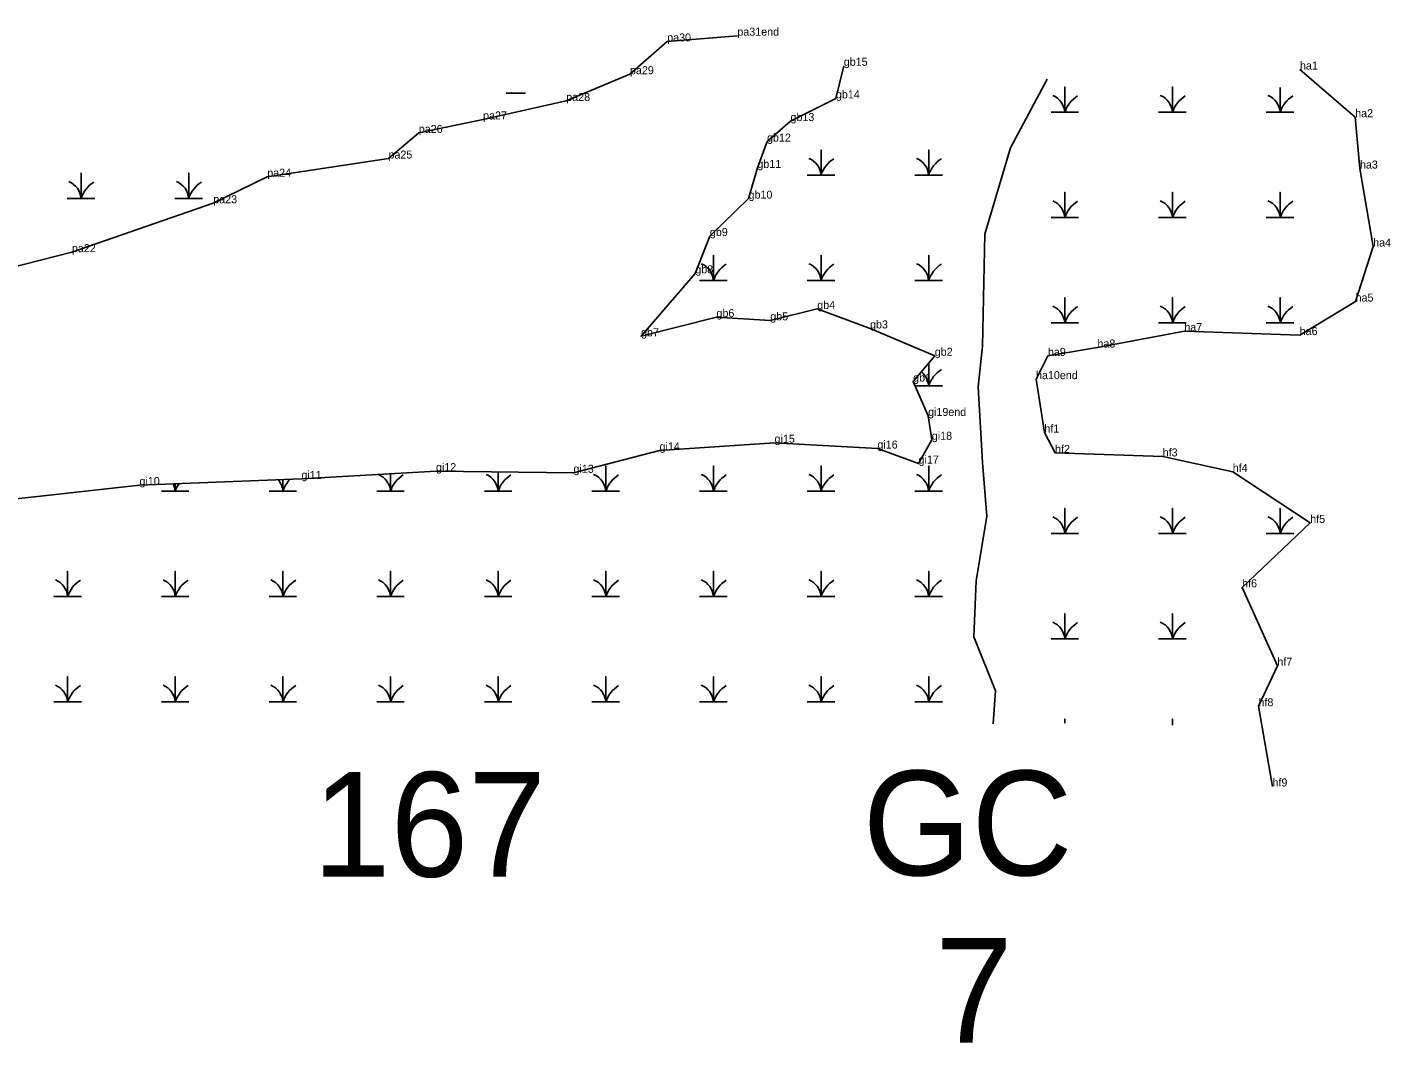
# Model space of a CAD drawing. Extents: x 2072529 to 2268796, y 436423 to 470406.
# Drawn here: x 2186906 to 2187758, y 453120 to 453754 of the extents above; entities that cross this region are included whole.
import ezdxf

# ---------------------------------------------------------------- set-up
doc = ezdxf.new("R2010")
doc.units = 0
for name, color, linetype in [('Default', 7, 'Continuous'), ('Exist Environmental Wetland Boundary', 7, 'Continuous'), ('Exist Environmental Wetland Boundary Cogo Comment', 7, 'Continuous'), ('Exist Hydro Jurisdictional Stream or Body of Water NEU Mitigable', 7, 'Continuous'), ('Exist Hydro Swamp or Marsh', 7, 'Continuous'), ('Old_Level_20', 7, 'Continuous')]:
    doc.layers.add(name, color=color, linetype=linetype)

msp = doc.modelspace()

# ---------------------------------------------------------------- linework, layer by layer
at = {"layer": 'Exist Environmental Wetland Boundary'}
for points in [[(2186874.86, 453598.82), (2186933.88, 453613.88), (2187022.2, 453644.42), (2187055.94, 453660.98), (2187131.67, 453672.34), (2187150.61, 453688.32), (2187190.78, 453696.74), (2187242.75, 453708.29), (2187282.56, 453725), (2187305.8, 453745.49), (2187349.64, 453749.06)], [(2187468.82, 453511.58), (2187459.49, 453533.03), (2187472.97, 453549.14), (2187432.56, 453566.23), (2187399.56, 453578.39), (2187370.22, 453571.28), (2187336.61, 453573.27), (2187289.47, 453561.32), (2187323.38, 453600.64), (2187332.48, 453623.94), (2187356.65, 453647.29), (2187362.14, 453666.49), (2187368.19, 453682.93), (2187382.85, 453695.75), (2187411.24, 453709.91), (2187416.15, 453730.28)], [(2187701.15, 453727.92), (2187735.66, 453698.15), (2187738.65, 453666.09), (2187746.9, 453617.39), (2187735.92, 453583), (2187700.97, 453562.06), (2187628.91, 453564.59), (2187574.63, 453554.29), (2187543.69, 453549.04), (2187536.26, 453534.55), (2187541.47, 453501.21)], [(2186590.17, 453193.44), (2186576.37, 453212.42), (2186572.64, 453270.73), (2186569.12, 453326.29), (2186583.92, 453376.7), (2186603.13, 453416.61), (2186691.24, 453436.8), (2186760.27, 453440.34), (2186846.29, 453453.96), (2186976.12, 453468.4), (2187077.3, 453472.28), (2187161.36, 453477.08), (2187247.26, 453476.05), (2187301.03, 453490.02), (2187372.89, 453494.83), (2187437.13, 453491.21), (2187462.85, 453481.82), (2187471.15, 453496.67), (2187468.82, 453511.58)], [(2187541.47, 453501.21), (2187548.15, 453488.43), (2187615.39, 453486.28), (2187659.17, 453476.66), (2187707.57, 453444.73), (2187665.02, 453404.52), (2187687.06, 453355.6), (2187675.24, 453330.23), (2187683.99, 453280.14)]]:
    msp.add_lwpolyline(points, dxfattribs=at)
at = {"layer": 'Exist Hydro Jurisdictional Stream or Body of Water NEU Mitigable'}
msp.add_lwpolyline([(2187543.28, 453721.89), (2187520.32, 453678.99), (2187504.18, 453625.18), (2187502.84, 453555.22), (2187500.15, 453529.65), (2187502.84, 453482.56), (2187505.53, 453448.93), (2187498.81, 453408.57), (2187497.46, 453373.59), (2187510.91, 453339.95), (2187509.43, 453319.33)], dxfattribs=at)
at = {"layer": 'Exist Hydro Swamp or Marsh'}
for points in [[(2187205.11, 453713.27), (2187208.58, 453713.27), (2187208.58, 453713.42)], [(2187208.58, 453713.42), (2187208.58, 453713.27), (2187217.19, 453713.27)], [(2187545.62, 453701.28), (2187554.22, 453701.28), (2187554.22, 453717.06), (2187554.22, 453701.28), (2187562.82, 453701.28)], [(2187612.87, 453701.28), (2187621.47, 453701.28), (2187621.47, 453717.06), (2187621.47, 453701.28), (2187630.07, 453701.28)], [(2187680.12, 453701.28), (2187688.72, 453701.28), (2187688.72, 453716.73)], [(2187688.72, 453716.73), (2187688.72, 453701.28), (2187697.32, 453701.28)], [(2187393.32, 453661.97), (2187401.92, 453661.97), (2187401.92, 453677.75), (2187401.92, 453661.97), (2187410.52, 453661.97)], [(2187460.57, 453661.97), (2187469.17, 453661.97), (2187469.17, 453677.75), (2187469.17, 453661.97), (2187477.77, 453661.97)], [(2186930.98, 453647.47), (2186939.58, 453647.47), (2186939.58, 453663.25), (2186939.58, 453647.47), (2186948.19, 453647.47)], [(2186998.23, 453647.47), (2187006.83, 453647.47), (2187006.83, 453663.25), (2187006.83, 453647.47), (2187015.44, 453647.47)], [(2187545.62, 453635.48), (2187554.22, 453635.48), (2187554.22, 453651.26), (2187554.22, 453635.48), (2187562.82, 453635.48)], [(2187612.87, 453635.48), (2187621.47, 453635.48), (2187621.47, 453651.26), (2187621.47, 453635.48), (2187630.07, 453635.48)], [(2187680.12, 453635.48), (2187688.72, 453635.48), (2187688.72, 453651.26), (2187688.72, 453635.48), (2187697.32, 453635.48)], [(2187326.07, 453596.17), (2187334.67, 453596.17), (2187334.67, 453611.95), (2187334.67, 453596.17), (2187343.27, 453596.17)], [(2187393.32, 453596.17), (2187401.92, 453596.17), (2187401.92, 453611.95), (2187401.92, 453596.17), (2187410.52, 453596.17)], [(2187460.57, 453596.17), (2187469.17, 453596.17), (2187469.17, 453611.95), (2187469.17, 453596.17), (2187477.77, 453596.17)], [(2187545.62, 453569.68), (2187554.22, 453569.68), (2187554.22, 453585.46), (2187554.22, 453569.68), (2187562.82, 453569.68)], [(2187612.87, 453569.68), (2187621.47, 453569.68), (2187621.47, 453585.46), (2187621.47, 453569.68), (2187630.07, 453569.68)], [(2187680.12, 453569.68), (2187688.72, 453569.68), (2187688.72, 453585.46), (2187688.72, 453569.68), (2187697.32, 453569.68)], [(2187460.65, 453530.37), (2187469.17, 453530.37), (2187469.17, 453544.6)], [(2187469.17, 453544.6), (2187469.17, 453530.37), (2187477.77, 453530.37)], [(2187258.82, 453464.57), (2187267.42, 453464.57), (2187267.42, 453480.35), (2187267.42, 453464.57), (2187276.02, 453464.57)], [(2187326.07, 453464.57), (2187334.67, 453464.57), (2187334.67, 453480.35), (2187334.67, 453464.57), (2187343.27, 453464.57)], [(2187393.32, 453464.57), (2187401.92, 453464.57), (2187401.92, 453480.35), (2187401.92, 453464.57), (2187410.52, 453464.57)], [(2187460.57, 453464.57), (2187469.17, 453464.57), (2187469.17, 453480.35), (2187469.17, 453464.57), (2187477.77, 453464.57)], [(2187057.07, 453464.57), (2187065.67, 453464.57), (2187065.67, 453471.83)], [(2187065.67, 453471.83), (2187065.67, 453464.57), (2187074.27, 453464.57)], [(2187124.32, 453464.57), (2187132.92, 453464.57), (2187132.92, 453475.45)], [(2187132.92, 453475.45), (2187132.92, 453464.57), (2187141.52, 453464.57)], [(2187191.57, 453464.57), (2187200.17, 453464.57), (2187200.17, 453476.61)], [(2187200.17, 453476.61), (2187200.17, 453464.57), (2187208.77, 453464.57)], [(2186989.82, 453464.57), (2186998.42, 453464.57), (2186998.42, 453469.25)], [(2186998.42, 453469.25), (2186998.42, 453464.57), (2187007.02, 453464.57)], [(2187545.62, 453438.08), (2187554.22, 453438.08), (2187554.22, 453453.86), (2187554.22, 453438.08), (2187562.82, 453438.08)], [(2187612.87, 453438.08), (2187621.47, 453438.08), (2187621.47, 453453.86), (2187621.47, 453438.08), (2187630.07, 453438.08)], [(2187680.12, 453438.08), (2187688.72, 453438.08), (2187688.72, 453453.86), (2187688.72, 453438.08), (2187697.32, 453438.08)], [(2186922.57, 453398.77), (2186931.17, 453398.77), (2186931.17, 453414.55), (2186931.17, 453398.77), (2186939.77, 453398.77)], [(2186989.82, 453398.77), (2186998.42, 453398.77), (2186998.42, 453414.55), (2186998.42, 453398.77), (2187007.02, 453398.77)], [(2187057.07, 453398.77), (2187065.67, 453398.77), (2187065.67, 453414.55), (2187065.67, 453398.77), (2187074.27, 453398.77)], [(2187124.32, 453398.77), (2187132.92, 453398.77), (2187132.92, 453414.55), (2187132.92, 453398.77), (2187141.52, 453398.77)], [(2187191.57, 453398.77), (2187200.17, 453398.77), (2187200.17, 453414.55), (2187200.17, 453398.77), (2187208.77, 453398.77)], [(2187258.82, 453398.77), (2187267.42, 453398.77), (2187267.42, 453414.55), (2187267.42, 453398.77), (2187276.02, 453398.77)], [(2187326.07, 453398.77), (2187334.67, 453398.77), (2187334.67, 453414.55), (2187334.67, 453398.77), (2187343.27, 453398.77)], [(2187393.32, 453398.77), (2187401.92, 453398.77), (2187401.92, 453414.55), (2187401.92, 453398.77), (2187410.52, 453398.77)], [(2187460.57, 453398.77), (2187469.17, 453398.77), (2187469.17, 453414.55), (2187469.17, 453398.77), (2187477.77, 453398.77)], [(2187545.62, 453372.28), (2187554.22, 453372.28), (2187554.22, 453388.06), (2187554.22, 453372.28), (2187562.82, 453372.28)], [(2187612.87, 453372.28), (2187621.47, 453372.28), (2187621.47, 453388.06), (2187621.47, 453372.28), (2187630.07, 453372.28)], [(2186922.57, 453332.97), (2186931.17, 453332.97), (2186931.17, 453348.75), (2186931.17, 453332.97), (2186939.77, 453332.97)], [(2186989.82, 453332.97), (2186998.42, 453332.97), (2186998.42, 453348.75), (2186998.42, 453332.97), (2187007.02, 453332.97)], [(2187057.07, 453332.97), (2187065.67, 453332.97), (2187065.67, 453348.75), (2187065.67, 453332.97), (2187074.27, 453332.97)], [(2187124.32, 453332.97), (2187132.92, 453332.97), (2187132.92, 453348.75), (2187132.92, 453332.97), (2187141.52, 453332.97)], [(2187191.57, 453332.97), (2187200.17, 453332.97), (2187200.17, 453348.75), (2187200.17, 453332.97), (2187208.77, 453332.97)], [(2187258.82, 453332.97), (2187267.42, 453332.97), (2187267.42, 453348.75), (2187267.42, 453332.97), (2187276.02, 453332.97)], [(2187326.07, 453332.97), (2187334.67, 453332.97), (2187334.67, 453348.75), (2187334.67, 453332.97), (2187343.27, 453332.97)], [(2187393.32, 453332.97), (2187401.92, 453332.97), (2187401.92, 453348.75), (2187401.92, 453332.97), (2187410.52, 453332.97)], [(2187460.57, 453332.97), (2187469.17, 453332.97), (2187469.17, 453348.75), (2187469.17, 453332.97), (2187477.77, 453332.97)], [(2187554.22, 453319.7), (2187554.22, 453322.26), (2187554.22, 453319.7)], [(2187621.47, 453318.51), (2187621.47, 453322.26), (2187621.47, 453318.51)]]:
    msp.add_lwpolyline(points, dxfattribs=at)
for centre, radius, start, end in [((2187196.32, 453712.38), 12.3, 4.14034, 4.86007), ((2187226.83, 453707.21), 19.22, 161.12866, 161.62219), ((2187541.95, 453700.39), 12.3, 4.14034, 67.53497), ((2187572.46, 453695.22), 19.22, 122.12745, 161.62219), ((2187609.2, 453700.39), 12.3, 4.14034, 67.53497), ((2187639.71, 453695.22), 19.22, 122.12745, 161.62219), ((2187676.45, 453700.39), 12.3, 4.14034, 67.53497), ((2187706.96, 453695.22), 19.22, 122.12745, 161.62219), ((2187389.65, 453661.08), 12.3, 4.14034, 67.53497), ((2187420.16, 453655.91), 19.22, 122.12745, 161.62219), ((2187456.9, 453661.08), 12.3, 4.14034, 67.53497), ((2187487.41, 453655.91), 19.22, 122.12745, 161.62219), ((2186927.32, 453646.58), 12.3, 4.14034, 67.53497), ((2186994.57, 453646.58), 12.3, 4.14034, 67.53497), ((2186957.83, 453641.41), 19.22, 122.12745, 161.62219), ((2187025.08, 453641.41), 19.22, 122.12745, 161.62219), ((2187541.95, 453634.59), 12.3, 4.14034, 67.53497), ((2187572.46, 453629.42), 19.22, 122.12745, 161.62219), ((2187609.2, 453634.59), 12.3, 4.14034, 67.53497), ((2187639.71, 453629.42), 19.22, 122.12745, 161.62219), ((2187676.45, 453634.59), 12.3, 4.14034, 67.53497), ((2187706.96, 453629.42), 19.22, 122.12745, 161.62219), ((2187322.4, 453595.28), 12.3, 4.14034, 67.53497), ((2187352.91, 453590.11), 19.22, 122.12745, 161.62219), ((2187389.65, 453595.28), 12.3, 4.14034, 67.53497), ((2187420.16, 453590.11), 19.22, 122.12745, 161.62219), ((2187456.9, 453595.28), 12.3, 4.14034, 67.53497), ((2187487.41, 453590.11), 19.22, 122.12745, 161.62219), ((2187541.95, 453568.79), 12.3, 4.14034, 67.53497), ((2187572.46, 453563.62), 19.22, 122.12745, 161.62219), ((2187609.2, 453568.79), 12.3, 4.14034, 67.53497), ((2187639.71, 453563.62), 19.22, 122.12745, 161.62219), ((2187676.45, 453568.79), 12.3, 4.14034, 67.53497), ((2187706.96, 453563.62), 19.22, 122.12745, 161.62219), ((2187456.9, 453529.48), 12.3, 4.14034, 51.46746), ((2187487.41, 453524.31), 19.22, 122.12745, 161.62219), ((2187053.4, 453463.68), 12.3, 4.14034, 40.81041), ((2187083.91, 453458.51), 19.22, 135.39595, 161.62219), ((2187120.65, 453463.68), 12.3, 4.14034, 67.27313), ((2187151.16, 453458.51), 19.22, 122.12745, 161.62219), ((2187187.9, 453463.68), 12.3, 4.14034, 67.53497), ((2187218.41, 453458.51), 19.22, 122.12745, 161.62219), ((2187255.15, 453463.68), 12.3, 4.14034, 67.53497), ((2187285.66, 453458.51), 19.22, 122.12745, 161.62219), ((2187322.4, 453463.68), 12.3, 4.14034, 67.53497), ((2187352.91, 453458.51), 19.22, 122.12745, 161.62219), ((2187389.65, 453463.68), 12.3, 4.14034, 67.53497), ((2187420.16, 453458.51), 19.22, 122.12745, 161.62219), ((2187456.9, 453463.68), 12.3, 4.14034, 67.53497), ((2187487.41, 453458.51), 19.22, 122.12745, 161.62219), ((2186986.15, 453463.68), 12.3, 4.14034, 26.6984), ((2187016.66, 453458.51), 19.22, 145.68051, 161.62219), ((2187541.95, 453437.19), 12.3, 4.14034, 67.53497), ((2187572.46, 453432.02), 19.22, 122.12745, 161.62219), ((2187609.2, 453437.19), 12.3, 4.14034, 67.53497), ((2187639.71, 453432.02), 19.22, 122.12745, 161.62219), ((2187676.45, 453437.19), 12.3, 4.14034, 67.53497), ((2187706.96, 453432.02), 19.22, 122.12745, 161.62219), ((2186918.9, 453397.88), 12.3, 4.14034, 67.53497), ((2186949.41, 453392.71), 19.22, 122.12745, 161.62219), ((2186986.15, 453397.88), 12.3, 4.14034, 67.53497), ((2187016.66, 453392.71), 19.22, 122.12745, 161.62219), ((2187053.4, 453397.88), 12.3, 4.14034, 67.53497), ((2187083.91, 453392.71), 19.22, 122.12745, 161.62219), ((2187120.65, 453397.88), 12.3, 4.14034, 67.53497), ((2187151.16, 453392.71), 19.22, 122.12745, 161.62219), ((2187187.9, 453397.88), 12.3, 4.14034, 67.53497), ((2187218.41, 453392.71), 19.22, 122.12745, 161.62219), ((2187255.15, 453397.88), 12.3, 4.14034, 67.53497), ((2187285.66, 453392.71), 19.22, 122.12745, 161.62219), ((2187322.4, 453397.88), 12.3, 4.14034, 67.53497), ((2187352.91, 453392.71), 19.22, 122.12745, 161.62219), ((2187389.65, 453397.88), 12.3, 4.14034, 67.53497), ((2187420.16, 453392.71), 19.22, 122.12745, 161.62219), ((2187456.9, 453397.88), 12.3, 4.14034, 67.53497), ((2187487.41, 453392.71), 19.22, 122.12745, 161.62219), ((2187541.95, 453371.39), 12.3, 4.14034, 67.53497), ((2187572.46, 453366.22), 19.22, 122.12745, 161.62219), ((2187609.2, 453371.39), 12.3, 4.14034, 67.53497), ((2187639.71, 453366.22), 19.22, 122.12745, 161.62219), ((2186918.9, 453332.08), 12.3, 4.14034, 67.53497), ((2186949.41, 453326.91), 19.22, 122.12745, 161.62219), ((2186986.15, 453332.08), 12.3, 4.14034, 67.53497), ((2187016.66, 453326.91), 19.22, 122.12745, 161.62219), ((2187053.4, 453332.08), 12.3, 4.14034, 67.53497), ((2187083.91, 453326.91), 19.22, 122.12745, 161.62219), ((2187120.65, 453332.08), 12.3, 4.14034, 67.53497), ((2187151.16, 453326.91), 19.22, 122.12745, 161.62219), ((2187187.9, 453332.08), 12.3, 4.14034, 67.53497), ((2187218.41, 453326.91), 19.22, 122.12745, 161.62219), ((2187255.15, 453332.08), 12.3, 4.14034, 67.53497), ((2187285.66, 453326.91), 19.22, 122.12745, 161.62219), ((2187322.4, 453332.08), 12.3, 4.14034, 67.53497), ((2187352.91, 453326.91), 19.22, 122.12745, 161.62219), ((2187389.65, 453332.08), 12.3, 4.14034, 67.53497), ((2187420.16, 453326.91), 19.22, 122.12745, 161.62219), ((2187456.9, 453332.08), 12.3, 4.14034, 67.53497), ((2187487.41, 453326.91), 19.22, 122.12745, 161.62219)]:
    msp.add_arc(centre, radius, start, end, dxfattribs=at)
at = {"layer": 'Old_Level_20'}
for p, q in [((2187305.8, 453745.49), (2187305.8, 453745.49)), ((2187349.64, 453749.06), (2187349.64, 453749.06)), ((2187416.15, 453730.28), (2187416.15, 453730.28)), ((2187701.15, 453727.92), (2187701.15, 453727.92)), ((2187282.56, 453725), (2187282.56, 453725)), ((2187411.24, 453709.91), (2187411.24, 453709.91)), ((2187242.75, 453708.29), (2187242.75, 453708.29)), ((2187190.78, 453696.74), (2187190.78, 453696.74)), ((2187382.85, 453695.75), (2187382.85, 453695.75)), ((2187735.66, 453698.15), (2187735.66, 453698.15)), ((2187150.61, 453688.32), (2187150.61, 453688.32)), ((2187368.19, 453682.93), (2187368.19, 453682.93)), ((2187131.67, 453672.34), (2187131.67, 453672.34)), ((2187362.14, 453666.49), (2187362.14, 453666.49)), ((2187055.94, 453660.98), (2187055.94, 453660.98)), ((2187738.65, 453666.09), (2187738.65, 453666.09)), ((2187022.2, 453644.42), (2187022.2, 453644.42)), ((2187356.65, 453647.29), (2187356.65, 453647.29)), ((2187332.48, 453623.94), (2187332.48, 453623.94)), ((2187746.9, 453617.39), (2187746.9, 453617.39)), ((2186933.88, 453613.88), (2186933.88, 453613.88)), ((2187323.38, 453600.64), (2187323.38, 453600.64)), ((2187735.92, 453583), (2187735.92, 453583)), ((2187336.61, 453573.27), (2187336.61, 453573.27)), ((2187399.56, 453578.39), (2187399.56, 453578.39)), ((2187370.22, 453571.28), (2187370.22, 453571.28)), ((2187432.56, 453566.23), (2187432.56, 453566.23)), ((2187628.91, 453564.59), (2187628.91, 453564.59)), ((2187289.47, 453561.32), (2187289.47, 453561.32)), ((2187700.97, 453562.06), (2187700.97, 453562.06)), ((2187472.97, 453549.14), (2187472.97, 453549.14)), ((2187543.69, 453549.04), (2187543.69, 453549.04)), ((2187574.63, 453554.29), (2187574.63, 453554.29)), ((2187459.49, 453533.03), (2187459.49, 453533.03)), ((2187536.26, 453534.55), (2187536.26, 453534.55)), ((2187468.82, 453511.58), (2187468.82, 453511.58)), ((2187471.15, 453496.67), (2187471.15, 453496.67)), ((2187541.47, 453501.21), (2187541.47, 453501.21)), ((2187301.03, 453490.02), (2187301.03, 453490.02)), ((2187372.89, 453494.83), (2187372.89, 453494.83)), ((2187437.13, 453491.21), (2187437.13, 453491.21)), ((2187548.15, 453488.43), (2187548.15, 453488.43)), ((2187462.85, 453481.82), (2187462.85, 453481.82)), ((2187615.39, 453486.28), (2187615.39, 453486.28)), ((2187077.3, 453472.28), (2187077.3, 453472.28)), ((2187161.36, 453477.08), (2187161.36, 453477.08)), ((2187247.26, 453476.05), (2187247.26, 453476.05)), ((2187659.17, 453476.66), (2187659.17, 453476.66)), ((2186976.12, 453468.4), (2186976.12, 453468.4)), ((2187707.57, 453444.73), (2187707.57, 453444.73)), ((2187665.02, 453404.52), (2187665.02, 453404.52)), ((2187687.06, 453355.6), (2187687.06, 453355.6)), ((2187675.24, 453330.23), (2187675.24, 453330.23)), ((2187683.99, 453280.14), (2187683.99, 453280.14))]:
    msp.add_line(p, q, dxfattribs=at)

# ---------------------------------------------------------------- texts
at = {"layer": 'Default'}
for s, p in [('167', (2187084.36, 453223.8)), ('GC', (2187427.97, 453224.65)), ('7', (2187473.13, 453120.1))]:
    msp.add_text(s, height=65.34, dxfattribs=at).set_placement(p)
at = {"layer": 'Exist Environmental Wetland Boundary Cogo Comment'}
for s, p in [('pa31end', (2187349.64, 453749.06)), ('pa30', (2187305.8, 453745.49)), ('gb15', (2187416.15, 453730.28)), ('pa29', (2187282.56, 453725)), ('ha1', (2187701.15, 453727.92)), ('pa28', (2187242.75, 453708.29)), ('gb14', (2187411.24, 453709.91)), ('pa27', (2187190.78, 453696.74)), ('gb13', (2187382.85, 453695.75)), ('ha2', (2187735.66, 453698.15)), ('pa26', (2187150.61, 453688.32)), ('gb12', (2187368.19, 453682.93)), ('pa25', (2187131.67, 453672.34)), ('gb11', (2187362.14, 453666.49)), ('ha3', (2187738.65, 453666.09)), ('pa24', (2187055.94, 453660.98)), ('pa23', (2187022.2, 453644.42)), ('gb10', (2187356.65, 453647.29)), ('gb9', (2187332.48, 453623.94)), ('pa22', (2186933.88, 453613.88)), ('ha4', (2187746.9, 453617.39)), ('gb8', (2187323.38, 453600.64)), ('gb4', (2187399.56, 453578.39)), ('ha5', (2187735.92, 453583)), ('gb6', (2187336.61, 453573.27)), ('gb5', (2187370.22, 453571.28)), ('gb7', (2187289.47, 453561.32)), ('gb3', (2187432.56, 453566.23)), ('ha7', (2187628.91, 453564.59)), ('ha6', (2187700.97, 453562.06)), ('ha8', (2187574.63, 453554.29)), ('gb2', (2187472.97, 453549.14)), ('ha9', (2187543.69, 453549.04)), ('ha10end', (2187536.26, 453534.55)), ('gb1', (2187459.49, 453533.03)), ('gi19end', (2187468.82, 453511.58)), ('hf1', (2187541.47, 453501.21)), ('gi15', (2187372.89, 453494.83)), ('gi16', (2187437.13, 453491.21)), ('gi18', (2187471.15, 453496.67)), ('gi14', (2187301.03, 453490.02)), ('hf2', (2187548.15, 453488.43)), ('hf3', (2187615.39, 453486.28)), ('gi12', (2187161.36, 453477.08)), ('gi13', (2187247.26, 453476.05)), ('gi17', (2187462.85, 453481.82)), ('hf4', (2187659.17, 453476.66)), ('gi10', (2186976.12, 453468.4)), ('gi11', (2187077.3, 453472.28)), ('hf5', (2187707.57, 453444.73)), ('hf6', (2187665.02, 453404.52)), ('hf7', (2187687.06, 453355.6)), ('hf8', (2187675.24, 453330.23)), ('hf9', (2187683.99, 453280.14))]:
    msp.add_text(s, height=5, dxfattribs=at).set_placement(p)

doc.saveas('drawing.dxf')
